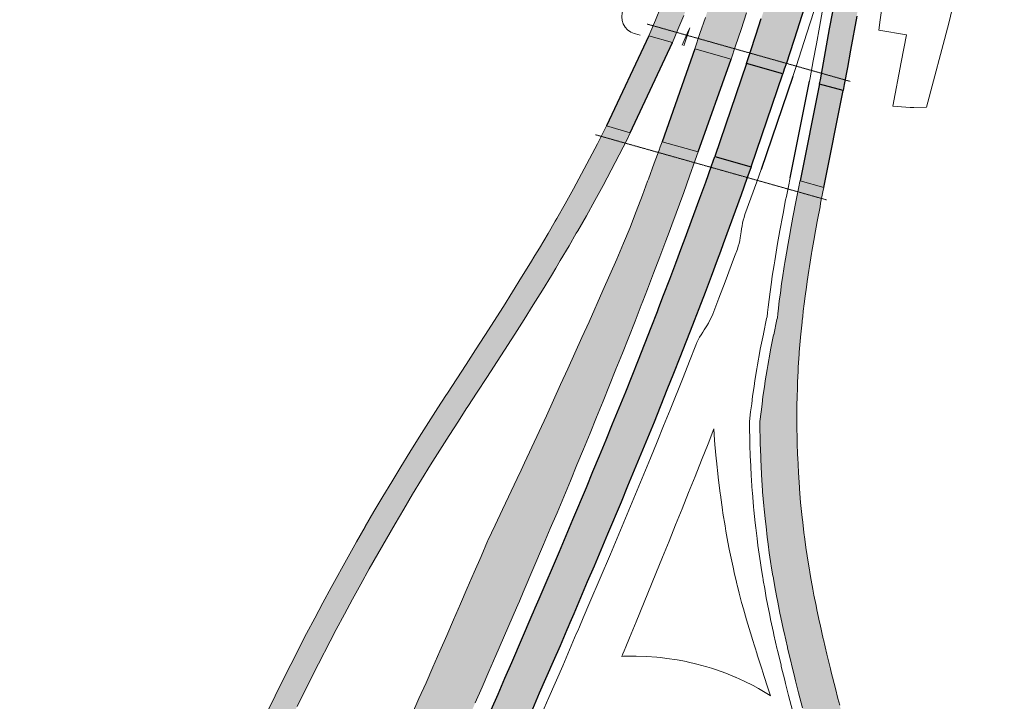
# Model space of a CAD drawing. Header units: metres. Extents: x 90616 to 91431, y 464084 to 465523.
# Tile 655 of 656: x 90944 to 91229, y 464763 to 464960. Entities that reach past the tile are written whole.
import ezdxf

# ---------------------------------------------------------------- set-up
doc = ezdxf.new("R2010")
doc.units = ezdxf.units.M
doc.linetypes.add('AI-Linetype-186', pattern=[0.2794, 0.173567, -0.105833])
doc.linetypes.add('AI-Linetype-187', pattern=[0.2794, 0.173567, -0.105833])
doc.layers.add('94.01_Rijbaan - road H', color=43, linetype='Continuous')
doc.layers.add('94.01_road', color=3, linetype='Continuous')

msp = doc.modelspace()

# ---------------------------------------------------------------- hatches: boundary and pattern name
at = {"layer": '94.01_Rijbaan - road H'}
h = msp.add_hatch(color=254, dxfattribs=at)
h.dxf.hatch_style = 1
h.paths.add_polyline_path([(91154.3, 464947.74), (91154.9, 464949.49), (91155.46, 464951.22), (91157.01, 464955.94), (91158.56, 464960.71), (91160.08, 464965.47), (91161.56, 464970.23), (91163.08, 464974.99), (91164.53, 464979.79), (91166.01, 464984.55), (91167.45, 464989.35), (91171.69, 465003.75), (91172.82, 465007.77), (91173.06, 465008.54), (91174.4, 465013.34), (91175.74, 465018.17), (91177.08, 465022.97), (91177.12, 465023.04), (91178.39, 465027.8), (91179.7, 465032.64), (91180.37, 465035.07), (91181, 465037.44), (91183.54, 465047.1), (91183.82, 465048.27), (91184.78, 465051.97), (91186.05, 465056.8), (91187.24, 465061.64), (91188.48, 465066.5), (91189.68, 465071.34), (91190.24, 465073.6), (91190.88, 465076.21), (91192.08, 465081.04), (91194.41, 465090.78), (91194.9, 465092.79), (91195.57, 465095.64), (91196.56, 465099.74), (91196.73, 465100.48), (91197.9, 465105.35), (91200.16, 465115.08), (91201.32, 465119.95), (91201.32, 465119.99), (91202.41, 465124.82), (91202.66, 465125.88), (91203.54, 465129.69), (91204.25, 465132.69), (91204.67, 465134.59), (91205.62, 465138.68), (91205.8, 465139.46), (91205.8, 465139.53), (91206.89, 465144.33), (91208.02, 465149.2), (91209.12, 465154.06), (91210.21, 465158.97), (91211.34, 465163.84), (91212.43, 465168.7), (91212.61, 465169.55), (91213.53, 465173.57), (91214.66, 465178.44), (91214.74, 465178.85), (91228.93, 465175.63), (91215.61, 465116.81), (91214.9, 465113.49), (91213.88, 465108.59), (91213.42, 465106.51), (91212.79, 465103.69), (91211.73, 465098.82), (91211.16, 465096.24), (91210.63, 465093.92), (91209.58, 465089.01), (91209.12, 465086.93), (91208.52, 465084.14), (91207.42, 465079.24), (91207.07, 465077.65), (91206.97, 465077.16), (91206.37, 465074.37), (91205.31, 465069.5), (91205.31, 465069.43), (91204.28, 465064.63), (91203.58, 465061.21), (91203.3, 465059.77), (91202.27, 465054.9), (91201.32, 465049.99), (91200.58, 465046.29), (91200.33, 465045.13), (91199.42, 465040.22), (91198.5, 465035.35), (91197.72, 465031.3), (91197.58, 465030.45), (91195.82, 465020.64), (91194.97, 465015.74), (91194.12, 465010.84), (91193.31, 465005.93), (91191.76, 464996.13), (91190.98, 464991.19), (91190.6, 464988.72), (91190.24, 464986.25), (91189.68, 464982.72), (91189.47, 464981.27), (91188.66, 464976.33), (91187.88, 464971.36), (91187.03, 464966.42), (91186.19, 464961.45), (91184.42, 464951.57), (91183.51, 464946.6), (91182.59, 464941.66), (91182.24, 464939.86), (91175.42, 464941.78), (91175.43, 464941.8), (91175.67, 464943), (91176.59, 464947.9), (91177.47, 464952.8), (91178.35, 464957.74), (91179.24, 464962.65), (91180.08, 464967.59), (91180.89, 464972.52), (91181.71, 464977.43), (91182.48, 464982.37), (91182.73, 464983.81), (91183.26, 464987.31), (91183.65, 464989.74), (91184.03, 464992.28), (91184.78, 464997.22), (91185.55, 465002.16), (91186.36, 465007.1), (91187.17, 465012), (91188.02, 465016.94), (91188.44, 465019.41), (91187.46, 465019.59), (91186.26, 465015.25), (91184.92, 465010.38), (91183.54, 465005.54), (91183.29, 465004.77), (91182.13, 465000.71), (91180.75, 464995.88), (91179.31, 464991.05), (91177.9, 464986.21), (91176.41, 464981.41), (91174.97, 464976.58), (91173.49, 464971.78), (91168.94, 464957.39), (91165.83, 464947.79), (91165.23, 464946.07), (91164.81, 464944.77)])
h.paths.add_polyline_path([(91125.97, 464955.73), (91127.91, 464960.28), (91129.6, 464964.27), (91129.81, 464964.83), (91131.68, 464969.42), (91133.45, 464973.83), (91133.52, 464974.01), (91135.32, 464978.63), (91137.08, 464983.25), (91138.84, 464987.91), (91140.54, 464992.56), (91142.27, 464997.22), (91143.92, 465001.91), (91145.62, 465006.6), (91146.08, 465007.98), (91146.43, 465008.86), (91147.28, 465011.29), (91148.93, 465016.02), (91150.56, 465020.71), (91152.21, 465025.44), (91153.84, 465030.13), (91154.33, 465031.54), (91155.46, 465034.86), (91157.05, 465039.59), (91158.63, 465044.28), (91158.63, 465044.31), (91163.4, 465058.5), (91164.95, 465063.26), (91166.5, 465067.99), (91168.02, 465072.71), (91168.79, 465075.04), (91169.57, 465077.48), (91170.52, 465080.47), (91171.93, 465084.88), (91173.42, 465089.68), (91174.86, 465094.44), (91176.31, 465099.24), (91177.72, 465104.04), (91179.1, 465108.84), (91180.44, 465113.67), (91181.78, 465118.47), (91182.31, 465120.51), (91183.08, 465123.3), (91184.35, 465128.13), (91185.59, 465133), (91186.79, 465137.84), (91187.99, 465142.7), (91189.15, 465147.57), (91190.28, 465152.44), (91190.63, 465153.96), (91191.76, 465158.83), (91192.85, 465163.69), (91193.98, 465168.56), (91195.08, 465173.43), (91196.21, 465178.3), (91197.23, 465182.82), (91211.51, 465179.58), (91210.49, 465175.05), (91209.36, 465170.19), (91208.27, 465165.32), (91207.14, 465160.41), (91206.05, 465155.55), (91199.27, 465126.34), (91198.11, 465121.47), (91196.98, 465116.6), (91193.49, 465101.99), (91192.75, 465098.96), (91192.29, 465097.13), (91191.13, 465092.26), (91189.93, 465087.42), (91188.73, 465082.56), (91187.81, 465078.92), (91187.49, 465077.72), (91186.26, 465072.85), (91183.79, 465063.19), (91182.52, 465058.32), (91181.25, 465053.49), (91180.61, 465051.05), (91179.98, 465048.65), (91177.37, 465038.99), (91176.03, 465034.19), (91173.35, 465024.52), (91172.99, 465023.32), (91171.97, 465019.73), (91171.72, 465018.88), (91170.59, 465014.93), (91169.18, 465010.13), (91168.48, 465007.7), (91167.77, 465005.33), (91166.33, 465000.54), (91165.23, 464996.9), (91164.88, 464995.74), (91163.43, 464990.97), (91161.95, 464986.18), (91157.4, 464971.89), (91157.01, 464970.65), (91155.85, 464967.13), (91154.3, 464962.36), (91152.71, 464957.6), (91151.12, 464952.87), (91149.82, 464949), (91139.31, 464951.97), (91140.78, 464956.37), (91142.37, 464961.06), (91143.96, 464965.79), (91145.48, 464970.51), (91146.64, 464974.01), (91147.03, 464975.24), (91150.06, 464984.7), (91151.54, 464989.42), (91152.99, 464994.19), (91154.47, 464998.91), (91154.82, 465000.08), (91155.88, 465003.67), (91157.33, 465008.44), (91158, 465010.77), (91158.74, 465013.2), (91160.12, 465017.96), (91161.25, 465021.88), (91161.49, 465022.72), (91162.52, 465026.29), (91162.87, 465027.52), (91164.21, 465032.29), (91165.55, 465037.08), (91168.16, 465046.68), (91169.04, 465049.99), (91168.09, 465050.31), (91165.34, 465042.06), (91163.71, 465037.33), (91162.13, 465032.6), (91161, 465029.25), (91160.5, 465027.88), (91158.88, 465023.11), (91157.22, 465018.42), (91153.91, 465008.97), (91153.06, 465006.53), (91152.74, 465005.62), (91152.25, 465004.24), (91150.59, 464999.55), (91148.9, 464994.82), (91145.44, 464985.44), (91143.68, 464980.74), (91141.91, 464976.09), (91140.08, 464971.43), (91140.01, 464971.25), (91138.24, 464966.77), (91136.34, 464962.15), (91136.09, 464961.59), (91134.4, 464957.53), (91132.81, 464953.8)])
h = msp.add_hatch(color=254, dxfattribs=at)
h.dxf.hatch_style = 1
h.paths.add_polyline_path([(91132.81, 464953.8), (91125.97, 464955.73), (91113.73, 464929.63), (91120.64, 464927.68)])
h = msp.add_hatch(color=254, dxfattribs=at)
h.dxf.hatch_style = 1
h.paths.add_polyline_path([(91149.8, 464949.01), (91139.31, 464951.97), (91129.85, 464925.08), (91140.26, 464922.15)])
h = msp.add_hatch(color=254, dxfattribs=at)
h.dxf.hatch_style = 1
h.paths.add_polyline_path([(91164.81, 464944.77), (91154.3, 464947.74), (91145.08, 464920.79), (91155.6, 464917.81)])
h = msp.add_hatch(color=254, dxfattribs=at)
h.dxf.hatch_style = 1
h.paths.add_polyline_path([(91182.24, 464939.86), (91175.42, 464941.78), (91169.81, 464913.81), (91176.66, 464911.88)])
h = msp.add_hatch(color=254, dxfattribs=at)
h.dxf.hatch_style = 1
h.paths.add_polyline_path([(90943.83, 464659.08), (90944.11, 464658.98), (90944.22, 464658.94), (90945.27, 464658.52), (90945.52, 464658.41), (90946.44, 464658.09), (90947.6, 464657.74), (90948.77, 464657.42), (90949.9, 464657.14), (90951.06, 464656.89), (90952.19, 464656.72), (90953.32, 464656.58), (90954.45, 464656.47), (90955.51, 464656.37), (90956.56, 464656.33), (90958.12, 464656.33), (90958.61, 464656.37), (90959.6, 464656.4), (90960.55, 464656.47), (90961.22, 464656.54), (90961.29, 464656.54), (90961.47, 464656.58), (90961.54, 464656.58), (90962.31, 464656.68), (90963.2, 464656.86), (90964.04, 464657.07), (90964.08, 464657.07), (90964.71, 464657.28), (90964.89, 464657.35), (90964.99, 464657.39), (90965.74, 464657.67), (90966.51, 464658.06), (90967.29, 464658.48), (90968.06, 464658.94), (90968.21, 464659.05), (90968.59, 464659.33), (90968.77, 464659.43), (90968.84, 464659.5), (90968.95, 464659.58), (90969.69, 464660.14), (90970.43, 464660.74), (90971.17, 464661.37), (90972.65, 464662.79), (90973.39, 464663.56), (90974.1, 464664.37), (90974.84, 464665.22), (90975.54, 464666.1), (90976.21, 464667.02), (90976.88, 464667.97), (90978.15, 464670.02), (90978.72, 464671.08), (90979.56, 464672.77), (90979.74, 464673.16), (90981.33, 464676.76), (90982.7, 464681.62), (90982.74, 464681.84), (90984.04, 464686.49), (90985.42, 464691.33), (90986.8, 464696.19), (90988.81, 464700.78), (90990.85, 464705.33), (90992.86, 464709.92), (90994.91, 464714.5), (90996.96, 464719.05), (90998.97, 464723.64), (91001.01, 464728.19), (91003.02, 464732.78), (91005.07, 464737.33), (91005.18, 464737.61), (91007.12, 464741.95), (91009.2, 464746.54), (91010.33, 464748.93), (91011.31, 464751.09), (91013.47, 464755.67), (91015.62, 464760.22), (91020.06, 464769.25), (91022.32, 464773.77), (91026.91, 464782.73), (91029.27, 464787.21), (91031.63, 464791.66), (91034.03, 464796.1), (91038.9, 464804.92), (91041.37, 464809.29), (91043.88, 464813.67), (91043.91, 464813.74), (91046.42, 464818.04), (91048.99, 464822.38), (91051.57, 464826.69), (91054.18, 464831.03), (91056.82, 464835.29), (91059.5, 464839.6), (91062.22, 464843.83), (91064.94, 464848.1), (91067.23, 464851.63), (91067.69, 464852.3), (91070.4, 464856.5), (91073.12, 464860.66), (91075.84, 464864.86), (91078.55, 464869.02), (91083.92, 464877.42), (91086.56, 464881.61), (91089.17, 464885.85), (91091.75, 464890.05), (91093.02, 464892.13), (91094.32, 464894.28), (91096.83, 464898.55), (91098.91, 464902.11), (91099.33, 464902.82), (91101.77, 464907.12), (91104.17, 464911.42), (91106.53, 464915.76), (91108.86, 464920.14), (91111.15, 464924.51), (91113.37, 464928.92), (91113.73, 464929.63), (91120.64, 464927.68), (91119.69, 464925.75), (91117.39, 464921.27), (91115.1, 464916.86), (91112.74, 464912.41), (91110.34, 464908.04), (91107.91, 464903.66), (91105.44, 464899.32), (91105.01, 464898.58), (91102.93, 464894.98), (91100.36, 464890.68), (91099.05, 464888.49), (91097.78, 464886.38), (91095.17, 464882.14), (91092.52, 464877.87), (91089.88, 464873.64), (91087.2, 464869.41), (91079.05, 464856.81), (91076.3, 464852.62), (91073.58, 464848.45), (91073.12, 464847.75), (91070.86, 464844.25), (91068.15, 464840.06), (91065.47, 464835.82), (91062.82, 464831.59), (91057.6, 464823.05), (91055.06, 464818.78), (91052.52, 464814.48), (91050.01, 464810.21), (91050.01, 464810.14), (91047.51, 464805.8), (91045.04, 464801.46), (91042.61, 464797.09), (91040.21, 464792.71), (91037.84, 464788.34), (91035.48, 464783.93), (91028.6, 464770.59), (91024.16, 464761.63), (91021.97, 464757.15), (91019.82, 464752.64), (91017.7, 464748.12), (91016.71, 464745.97), (91015.62, 464743.57), (91013.54, 464739.02), (91011.6, 464734.72), (91011.49, 464734.47), (91009.48, 464729.92), (91007.43, 464725.33), (91005.42, 464720.75), (91003.38, 464716.2), (91001.37, 464711.61), (90999.32, 464707.06), (90997.31, 464702.47), (90995.26, 464697.92), (90993.25, 464693.34), (90991.21, 464688.79), (90989.2, 464684.2), (90987.26, 464679.82), (90987.15, 464679.65), (90985.14, 464675.06), (90985.07, 464675.1), (90983.48, 464671.5), (90983.3, 464671.11), (90983.06, 464670.51), (90982.53, 464669.38), (90982, 464668.22), (90980.94, 464665.96), (90980.34, 464664.83), (90979.74, 464663.74), (90979.11, 464662.64), (90978.44, 464661.55), (90977.77, 464660.53), (90976.21, 464658.48), (90975.37, 464657.53), (90974.48, 464656.61), (90973.57, 464655.73), (90972.58, 464654.92), (90972.44, 464654.81), (90972.33, 464654.74), (90972.09, 464654.57), (90971.56, 464654.18), (90971.31, 464654.04), (90970.25, 464653.37), (90969.16, 464652.77), (90968.03, 464652.24), (90967.01, 464651.85), (90966.86, 464651.81), (90966.62, 464651.71), (90965.7, 464651.43), (90964.5, 464651.11), (90963.27, 464650.86), (90962.14, 464650.72), (90962.03, 464650.72), (90961.82, 464650.69), (90961.71, 464650.69), (90961.64, 464650.69), (90960.76, 464650.61), (90960.38, 464650.61), (90959.72, 464650.61), (90959.46, 464650.62), (90958.94, 464650.63), (90958.33, 464650.65), (90958.11, 464650.66), (90957.5, 464650.73), (90956.98, 464650.79), (90956.72, 464650.82), (90956.06, 464650.91), (90955.68, 464650.97), (90955.32, 464651.03), (90954.7, 464651.14), (90954.48, 464651.18), (90954.39, 464651.21), (90954.29, 464651.24), (90954.13, 464651.25), (90953.87, 464651.16), (90953.7, 464650.96), (90953.65, 464650.7), (90953.74, 464650.46)])
h = msp.add_hatch(color=254, dxfattribs=at)
h.dxf.hatch_style = 1
h.paths.add_polyline_path([(91155.6, 464917.81), (91154.4, 464914.46), (91152.74, 464909.73), (91147.56, 464895.55), (91146.75, 464893.36), (91145.79, 464890.82), (91144.03, 464886.09), (91142.27, 464881.4), (91140.47, 464876.71), (91139.09, 464873.22), (91138.63, 464872.02), (91134.96, 464862.63), (91133.13, 464857.98), (91131.26, 464853.29), (91127.52, 464843.97), (91125.61, 464839.32), (91123.71, 464834.69), (91121.8, 464830.04), (91119.86, 464825.42), (91117.96, 464820.76), (91114.08, 464811.52), (91112.1, 464806.9), (91110.16, 464802.27), (91108.19, 464797.69), (91104.24, 464788.45), (91103.11, 464785.83), (91102.65, 464784.74), (91102.26, 464783.86), (91100.29, 464779.24), (91098.31, 464774.65), (91094.29, 464765.48), (91092.31, 464760.86), (91086.28, 464747.1), (91084.23, 464742.51), (91082.22, 464737.93), (91080.18, 464733.34), (91078.17, 464728.79), (91074.07, 464719.62), (91072.03, 464715.07), (91069.98, 464710.48), (91067.9, 464705.93), (91065.85, 464701.34), (91065.04, 464699.58), (91063.77, 464696.79), (91061.73, 464692.21), (91053.4, 464674), (91051.28, 464669.45), (91049.2, 464664.9), (91044.97, 464655.8), (91042.89, 464651.25), (91040.77, 464646.73), (91038.62, 464642.18), (91036.5, 464637.63), (91034.01, 464632.45), (91023.91, 464636.47), (91026.66, 464642.29), (91030.89, 464651.32), (91033.01, 464655.87), (91035.09, 464660.39), (91037.21, 464664.94), (91039.29, 464669.49), (91041.41, 464674), (91051.81, 464696.76), (91053.86, 464701.31), (91055.13, 464704.06), (91055.94, 464705.86), (91062.08, 464719.51), (91064.13, 464724.1), (91066.17, 464728.65), (91068.22, 464733.24), (91070.23, 464737.79), (91072.24, 464742.37), (91074.29, 464746.92), (91078.31, 464756.1), (91080.32, 464760.65), (91082.33, 464765.23), (91084.3, 464769.82), (91086.32, 464774.4), (91092.24, 464788.16), (91092.63, 464789.04), (91093.12, 464790.17), (91094.22, 464792.78), (91100.14, 464806.54), (91102.08, 464811.16), (91104.02, 464815.75), (91107.91, 464824.99), (91109.81, 464829.61), (91111.72, 464834.2), (91113.62, 464838.82), (91115.53, 464843.48), (91117.39, 464848.1), (91119.3, 464852.72), (91121.13, 464857.38), (91123, 464862), (91126.67, 464871.31), (91128.47, 464875.97), (91128.93, 464877.13), (91130.27, 464880.63), (91132.07, 464885.28), (91133.83, 464889.97), (91135.6, 464894.63), (91136.55, 464897.17), (91137.33, 464899.32), (91140.78, 464908.71), (91142.48, 464913.4), (91144.14, 464918.13), (91145.08, 464920.79)])
h.paths.add_polyline_path([(91019.25, 464638.32), (91022.14, 464644.42), (91026.36, 464653.44), (91028.47, 464657.97), (91030.55, 464662.49), (91032.67, 464667.03), (91034.75, 464671.59), (91036.87, 464676.11), (91047.26, 464698.82), (91049.31, 464703.38), (91050.58, 464706.14), (91051.38, 464707.91), (91057.52, 464721.56), (91059.56, 464726.14), (91061.61, 464730.69), (91063.65, 464735.26), (91065.65, 464739.8), (91067.67, 464744.4), (91069.72, 464748.95), (91073.73, 464758.11), (91075.74, 464762.66), (91077.74, 464767.23), (91079.72, 464771.81), (91081.73, 464776.4), (91087.66, 464790.16), (91088.05, 464791.05), (91088.53, 464792.14), (91089.62, 464794.74), (91095.54, 464808.5), (91097.48, 464813.11), (91099.42, 464817.69), (91103.29, 464826.91), (91105.19, 464831.53), (91107.1, 464836.11), (91108.99, 464840.72), (91110.89, 464845.36), (91112.77, 464849.99), (91114.66, 464854.59), (91116.49, 464859.23), (91118.36, 464863.85), (91122.01, 464873.13), (91123.81, 464877.79), (91124.27, 464878.95), (91125.61, 464882.42), (91127.4, 464887.06), (91129.16, 464891.74), (91130.92, 464896.39), (91131.86, 464898.9), (91132.63, 464901.04), (91136.09, 464910.42), (91137.77, 464915.08), (91139.42, 464919.79), (91140.26, 464922.15), (91129.85, 464925.08), (91129.28, 464923.56), (91128.97, 464922.68), (91127.59, 464918.9), (91125.86, 464914.25), (91125.65, 464913.68), (91124.13, 464909.59), (91122.37, 464904.93), (91121.88, 464903.63), (91120.61, 464900.28), (91118.63, 464895.72), (91116.69, 464891.14), (91114.68, 464886.59), (91112.7, 464882.04), (91108.68, 464872.94), (91106.64, 464868.38), (91104.59, 464863.87), (91102.54, 464859.32), (91100.46, 464854.8), (91098.42, 464850.25), (91096.33, 464845.74), (91094.22, 464841.22), (91092.14, 464836.71), (91090.02, 464832.19), (91089.03, 464830.07), (91087.9, 464827.67), (91083.67, 464818.64), (91081.52, 464814.13), (91079.4, 464809.65), (91079.33, 464809.47), (91077.43, 464805.06), (91075.45, 464800.47), (91073.44, 464795.89), (91071.46, 464791.34), (91069.49, 464786.75), (91067.48, 464782.2), (91065.47, 464777.61), (91063.49, 464773.06), (91061.48, 464768.51), (91059.43, 464763.93), (91055.41, 464754.83), (91053.37, 464750.27), (91051.35, 464745.72), (91049.31, 464741.17), (91047.79, 464737.79), (91047.26, 464736.62), (91043.17, 464727.52), (91041.09, 464723), (91039.04, 464718.45), (91036.96, 464713.9), (91034.92, 464709.39), (91032.83, 464704.84), (91030.96, 464700.78), (91028.85, 464696.23), (91026.73, 464691.71), (91022.43, 464682.68), (91020.24, 464678.2), (91018.02, 464673.72), (91017.81, 464673.33), (91015.79, 464669.24), (91013.5, 464664.8), (91011.24, 464660.35), (91008.95, 464655.91), (91006.62, 464651.46), (91003.05, 464644.78)])
h = msp.add_hatch(color=254, dxfattribs=at)
h.dxf.hatch_style = 1
h.paths.add_polyline_path([(91184.63, 464586.41), (91181.78, 464586.87), (91181.18, 464586.97), (91180.19, 464587.15), (91179.24, 464587.4), (91178.28, 464587.71), (91177.37, 464588.1), (91176.45, 464588.56), (91175.6, 464589.06), (91174.76, 464589.62), (91173.98, 464590.22), (91173.24, 464590.89), (91172.53, 464591.6), (91171.86, 464592.37), (91171.26, 464593.18), (91170.73, 464593.99), (91170.24, 464594.88), (91169.82, 464595.79), (91169.43, 464596.71), (91169.15, 464597.66), (91168.9, 464598.62), (91168.72, 464599.6), (91168.62, 464600.63), (91168.55, 464601.61), (91168.58, 464602.6), (91168.69, 464603.59), (91168.83, 464604.58), (91169.04, 464605.57), (91169.11, 464605.81), (91169.54, 464607.29), (91170.88, 464612.13), (91172.22, 464616.92), (91173.56, 464621.76), (91174.9, 464626.56), (91176.24, 464631.39), (91177.12, 464634.46), (91177.58, 464636.19), (91178.95, 464641.02), (91180.3, 464645.82), (91181.64, 464650.65), (91182.84, 464654.95), (91182.98, 464655.45), (91183.79, 464658.45), (91184.32, 464660.32), (91184.63, 464661.41), (91185.45, 464664.44), (91185.62, 464665.18), (91186.22, 464667.48), (91186.89, 464670.16), (91187, 464670.55), (91188.06, 464675.2), (91188.37, 464676.76), (91189.01, 464679.9), (91189.08, 464680.32), (91189.47, 464682.54), (91189.64, 464683.6), (91189.93, 464685.5), (91190.14, 464686.92), (91190.53, 464690.23), (91190.6, 464690.69), (91190.84, 464693.58), (91191.02, 464695.95), (91191.05, 464696.09), (91191.09, 464696.9), (91191.27, 464700.25), (91191.3, 464701.2), (91191.34, 464703.6), (91191.34, 464706.95), (91191.23, 464710.27), (91191.2, 464711.68), (91191.09, 464713.62), (91190.84, 464716.94), (91190.81, 464716.97), (91190.49, 464720.29), (91190.28, 464722.16), (91190.07, 464723.6), (91189.75, 464725.86), (91189.5, 464727.38), (91189.36, 464728.16), (91188.8, 464731.33), (91188.59, 464732.49), (91188.16, 464734.47), (91187.49, 464737.57), (91186.79, 464740.64), (91186.33, 464742.55), (91186.05, 464743.68), (91185.27, 464746.71), (91185.06, 464747.49), (91184.49, 464749.71), (91184.32, 464750.38), (91183.79, 464752.36), (91183.68, 464752.71), (91183.47, 464753.52), (91183.01, 464755.35), (91182.52, 464757.19), (91181.88, 464759.66), (91181.28, 464761.99), (91180.75, 464763.96), (91180.01, 464766.82), (91178.81, 464771.62), (91178.6, 464772.5), (91177.65, 464776.42), (91177.54, 464776.8), (91176.56, 464781.07), (91176.52, 464781.21), (91175.57, 464785.34), (91175.43, 464786.05), (91174.69, 464789.61), (91174.44, 464790.84), (91173.8, 464793.91), (91173.49, 464795.64), (91173.03, 464798.18), (91172.64, 464800.44), (91172.6, 464800.65), (91172.5, 464801.22), (91172.15, 464803.37), (91171.86, 464805.27), (91171.48, 464807.67), (91171.16, 464810.07), (91170.91, 464811.98), (91170.56, 464814.94), (91170.42, 464816.31), (91170.06, 464819.77), (91169.96, 464820.65), (91169.64, 464824.64), (91169.61, 464824.99), (91169.32, 464829.33), (91169.32, 464829.47), (91169.11, 464833.71), (91169.08, 464834.38), (91168.94, 464838.05), (91168.94, 464839.25), (91168.87, 464842.42), (91168.87, 464846.76), (91168.9, 464848.98), (91168.94, 464851.13), (91169.01, 464853.85), (91169.08, 464855.47), (91169.22, 464858.72), (91169.29, 464859.85), (91169.54, 464863.59), (91169.57, 464864.19), (91169.92, 464868.46), (91169.92, 464868.53), (91170.38, 464872.86), (91170.42, 464873.29), (91170.56, 464874.49), (91170.7, 464876), (91170.98, 464878.16), (91171.26, 464880.34), (91171.62, 464882.99), (91171.83, 464884.65), (91172.32, 464887.86), (91172.5, 464888.99), (91173.1, 464892.69), (91173.2, 464893.29), (91173.95, 464897.56), (91173.95, 464897.63), (91174.72, 464901.97), (91174.83, 464902.43), (91175.57, 464906.27), (91175.74, 464907.3), (91176.41, 464910.61), (91176.66, 464911.88), (91169.81, 464913.81), (91169.75, 464913.58), (91169.43, 464912.02), (91168.76, 464908.67), (91168.58, 464907.65), (91167.81, 464903.77), (91167.74, 464903.27), (91166.92, 464898.9), (91166.89, 464898.83), (91166.15, 464894.53), (91166.04, 464893.93), (91165.41, 464890.12), (91165.23, 464888.99), (91164.7, 464885.71), (91164.46, 464884.01), (91164.1, 464881.3), (91163.79, 464879.07), (91163.54, 464876.89), (91163.33, 464875.3), (91163.22, 464874.1), (91163.11, 464873.64), (91162.16, 464869.23), (91162.13, 464869.16), (91161.28, 464864.82), (91161.17, 464864.19), (91160.47, 464860.34), (91160.26, 464859.21), (91159.73, 464855.86), (91159.48, 464854.17), (91159.06, 464851.38), (91158.78, 464849.16), (91158.49, 464846.87), (91158.18, 464844.08), (91158.18, 464842.31), (91158.21, 464839), (91158.25, 464837.76), (91158.39, 464833.95), (91158.42, 464833.25), (91158.63, 464828.87), (91158.63, 464828.73), (91158.95, 464824.18), (91158.95, 464823.79), (91159.3, 464819.67), (91159.41, 464818.75), (91159.76, 464815.15), (91159.94, 464813.7), (91160.29, 464810.63), (91160.54, 464808.66), (91160.89, 464806.15), (91161.28, 464803.65), (91161.56, 464801.67), (91161.95, 464799.45), (91162.06, 464798.85), (91162.09, 464798.64), (91162.48, 464796.28), (91162.97, 464793.67), (91163.33, 464791.87), (91163.96, 464788.69), (91164.21, 464787.42), (91165.02, 464783.75), (91165.16, 464783.05), (91166.11, 464778.81), (91166.15, 464778.64), (91167.17, 464774.3), (91167.28, 464773.91), (91168.27, 464769.92), (91168.48, 464769.04), (91169.36, 464765.59), (91169.71, 464764.17), (91170.49, 464761.28), (91170.98, 464759.31), (91171.62, 464756.94), (91172.25, 464754.47), (91172.75, 464752.64), (91173.24, 464750.8), (91173.42, 464749.99), (91173.52, 464749.6), (91173.98, 464747.66), (91174.12, 464746.99), (91174.62, 464744.77), (91174.79, 464744.03), (91175.46, 464741.03), (91175.71, 464739.94), (91176.1, 464738.07), (91176.7, 464735.11), (91177.26, 464732.14), (91177.58, 464730.31), (91177.76, 464729.21), (91178.21, 464726.25), (91178.32, 464725.51), (91178.5, 464724.1), (91178.78, 464722.05), (91178.95, 464720.75), (91179.17, 464719.02), (91179.48, 464715.95), (91179.7, 464712.92), (91179.8, 464711.15), (91179.84, 464709.85), (91179.94, 464706.78), (91179.94, 464706.32), (91179.94, 464703.71), (91179.91, 464701.52), (91179.87, 464700.64), (91179.73, 464697.6), (91179.66, 464696.86), (91179.66, 464696.69), (91179.48, 464694.54), (91179.24, 464691.89), (91179.2, 464691.47), (91178.85, 464688.43), (91178.64, 464687.13), (91178.39, 464685.4), (91178.21, 464684.41), (91177.93, 464682.36), (91177.86, 464681.98), (91177.37, 464679.05), (91177.12, 464677.57), (91176.84, 464676.09), (91176.24, 464673.16), (91176.17, 464672.77), (91175.6, 464670.19), (91175.07, 464667.97), (91174.9, 464667.23), (91174.19, 464664.27), (91173.95, 464663.14), (91173.49, 464661.3), (91172.75, 464658.31), (91172.6, 464657.81), (91172.55, 464657.61), (91172.38, 464657.01), (91172.11, 464656.05), (91171.75, 464654.76), (91171.3, 464653.15), (91170.77, 464651.25), (91170.17, 464649.1), (91169.51, 464646.7), (91168.78, 464644.11), (91168.01, 464641.32), (91167.19, 464638.39), (91166.33, 464635.32), (91164.54, 464628.9), (91162.69, 464622.27), (91160.84, 464615.64), (91159.05, 464609.22), (91158.2, 464606.15), (91157.38, 464603.21), (91156.6, 464600.43), (91155.88, 464597.83), (91155.21, 464595.44), (91154.61, 464593.29), (91154.08, 464591.39), (91153.63, 464589.78), (91153.27, 464588.48), (91153, 464587.53), (91152.84, 464586.93), (91152.78, 464586.73), (91152.62, 464586.47), (91152.32, 464586.34)])
h.paths.add_polyline_path([(91161.81, 464590.25), (91161.1, 464587.68), (91161.07, 464587.54), (91161.07, 464587.26), (91161.14, 464587.01), (91161.32, 464586.76), (91161.53, 464586.59), (91161.77, 464586.44), (91162.06, 464586.41), (91163.96, 464586.37), (91164.03, 464586.37), (91165.27, 464586.3), (91165.55, 464586.34), (91165.83, 464586.44), (91166.04, 464586.62), (91166.22, 464586.87), (91166.29, 464587.11), (91166.33, 464587.4), (91166.25, 464587.68), (91166.11, 464587.93), (91165.94, 464588.1), (91165.27, 464588.7), (91164.56, 464589.41), (91163.89, 464590.18), (91163.57, 464590.57), (91163.4, 464590.75), (91163.19, 464590.92), (91162.9, 464591), (91162.62, 464590.96), (91162.34, 464590.89), (91162.13, 464590.75), (91161.92, 464590.5)])

# ---------------------------------------------------------------- linework, layer by layer
at = {"layer": '94.01_road', "lineweight": 18}
msp.add_lwpolyline([(91194.16, 464968.33), (91193, 464960.35), (91192.57, 464957.39), (91200.65, 464956.01), (91199.1, 464948.08), (91196.63, 464935.34), (91201.71, 464934.95), (91202.77, 464934.99), (91206.4, 464935.09), (91212.89, 464959.37), (91218.47, 464982.9)], dxfattribs=at)
at = {"layer": '94.01_road', "lineweight": 5}
for points in [[(91172.52, 464942.6), (91172.71, 464943.56), (91173.63, 464948.47), (91174.54, 464953.37), (91175.43, 464958.27), (91176.27, 464963.18), (91177.12, 464968.08), (91177.93, 464973.02), (91178.74, 464977.92), (91179.03, 464979.62), (91177.83, 464975.7), (91176.34, 464970.9), (91174.83, 464966.07), (91171.79, 464956.47), (91170.24, 464951.68), (91168.65, 464946.88), (91168.09, 464945.11), (91167.7, 464943.96)], [(91136.09, 464961.59), (91134.4, 464957.53), (91132.81, 464953.8), (91125.97, 464955.73), (91127.91, 464960.28), (91129.6, 464964.27)], [(91154.3, 464962.36), (91152.71, 464957.6), (91151.12, 464952.87), (91149.82, 464949), (91139.31, 464951.97), (91139.31, 464951.97), (91140.78, 464956.37), (91142.37, 464961.06)], [(91136.13, 464952.87), (91137.68, 464957.43), (91137.89, 464958.06), (91137.15, 464956.37), (91135.7, 464952.98)], [(91123.49, 464955.9), (91123.49, 464955.9)], [(91015.62, 464760.22), (91020.06, 464769.25), (91022.32, 464773.77), (91026.91, 464782.73), (91029.27, 464787.21), (91031.63, 464791.66), (91034.03, 464796.1), (91038.9, 464804.92), (91041.37, 464809.29), (91043.88, 464813.67), (91043.91, 464813.74), (91046.42, 464818.04), (91048.99, 464822.38), (91051.57, 464826.69), (91054.18, 464831.03), (91056.82, 464835.29), (91059.5, 464839.6), (91062.22, 464843.83), (91064.94, 464848.1), (91067.23, 464851.63), (91067.69, 464852.3), (91070.4, 464856.5), (91073.12, 464860.66), (91075.84, 464864.86), (91078.55, 464869.02), (91083.92, 464877.42), (91086.56, 464881.61), (91089.17, 464885.85), (91091.75, 464890.05), (91093.02, 464892.13), (91094.32, 464894.28), (91096.83, 464898.55), (91098.91, 464902.11), (91099.33, 464902.82), (91101.77, 464907.12), (91104.17, 464911.42), (91106.53, 464915.76), (91108.86, 464920.14), (91111.15, 464924.51), (91113.37, 464928.92), (91113.73, 464929.63), (91120.64, 464927.68), (91119.69, 464925.75), (91117.39, 464921.27), (91115.1, 464916.86), (91112.74, 464912.41), (91110.34, 464908.04), (91107.91, 464903.66), (91105.44, 464899.32), (91105.01, 464898.58), (91102.93, 464894.98), (91100.36, 464890.68), (91099.05, 464888.49), (91097.78, 464886.38), (91095.17, 464882.14), (91092.52, 464877.87), (91089.88, 464873.64), (91087.2, 464869.41), (91079.05, 464856.81), (91076.3, 464852.62), (91073.58, 464848.45), (91073.12, 464847.75), (91070.86, 464844.25), (91068.15, 464840.06), (91065.47, 464835.82), (91062.82, 464831.59), (91057.6, 464823.05), (91055.06, 464818.78), (91052.52, 464814.48), (91050.01, 464810.21), (91050.01, 464810.14), (91047.51, 464805.8), (91045.04, 464801.46), (91042.61, 464797.09), (91040.21, 464792.71), (91037.84, 464788.34), (91035.48, 464783.93), (91028.6, 464770.59), (91024.16, 464761.63)], [(91075.74, 464762.66), (91077.74, 464767.23), (91079.72, 464771.81), (91081.73, 464776.4), (91087.66, 464790.16), (91088.05, 464791.05), (91088.53, 464792.14), (91089.62, 464794.74), (91095.54, 464808.5), (91097.48, 464813.11), (91099.42, 464817.69), (91103.29, 464826.91), (91105.19, 464831.53), (91107.1, 464836.11), (91108.99, 464840.72), (91110.89, 464845.36), (91112.77, 464849.99), (91114.66, 464854.59), (91116.49, 464859.23), (91118.36, 464863.85), (91122.01, 464873.13), (91123.81, 464877.79), (91124.27, 464878.95), (91125.61, 464882.42), (91127.4, 464887.06), (91129.16, 464891.74), (91130.92, 464896.39), (91131.86, 464898.9), (91132.63, 464901.04), (91136.09, 464910.42), (91137.77, 464915.08), (91139.42, 464919.79), (91140.26, 464922.15), (91129.85, 464925.08), (91129.28, 464923.56), (91128.97, 464922.68), (91127.59, 464918.9), (91125.86, 464914.25), (91125.65, 464913.68), (91124.13, 464909.59), (91122.37, 464904.93), (91121.88, 464903.63), (91120.61, 464900.28), (91118.63, 464895.72), (91116.69, 464891.14), (91114.68, 464886.59), (91112.7, 464882.04), (91108.68, 464872.94), (91106.64, 464868.38), (91104.59, 464863.87), (91102.54, 464859.32), (91100.46, 464854.8), (91098.42, 464850.25), (91096.33, 464845.74), (91094.22, 464841.22), (91092.14, 464836.71), (91090.02, 464832.19), (91089.03, 464830.07), (91087.9, 464827.67), (91083.67, 464818.64), (91081.52, 464814.13), (91079.4, 464809.65), (91079.33, 464809.47), (91077.43, 464805.06), (91075.45, 464800.47), (91073.44, 464795.89), (91071.46, 464791.34), (91069.49, 464786.75), (91067.48, 464782.2), (91065.47, 464777.61), (91063.49, 464773.06), (91061.48, 464768.51), (91059.43, 464763.93), (91055.41, 464754.83)], [(91158.49, 464917), (91157.26, 464913.47), (91155.57, 464908.71), (91153.84, 464903.98), (91153.59, 464903.17), (91153.34, 464902.36), (91153.17, 464901.51), (91153.03, 464900.7), (91152.88, 464899.85), (91152.74, 464899.01), (91152.46, 464897.31), (91152.32, 464896.47), (91152.14, 464895.65), (91151.9, 464894.81), (91151.65, 464894.03), (91150.84, 464891.84), (91149.89, 464889.3), (91148.09, 464884.58), (91146.32, 464879.85), (91144.52, 464875.16), (91144.14, 464874.28), (91143.71, 464873.43), (91143.25, 464872.62), (91142.76, 464871.81), (91142.05, 464870.68), (91141.6, 464869.97), (91141.14, 464869.23), (91140.71, 464868.49), (91139.94, 464867.01), (91139.62, 464866.23), (91137.75, 464861.54), (91135.92, 464856.85), (91132.18, 464847.54), (91130.27, 464842.84), (91128.4, 464838.19), (91126.5, 464833.53), (91124.56, 464828.91), (91122.65, 464824.25), (91120.71, 464819.63), (91118.77, 464814.97), (91114.89, 464805.73), (91108.96, 464791.87), (91106.99, 464787.28), (91105.89, 464784.67), (91105.4, 464783.54), (91105.01, 464782.66), (91103.04, 464778.07), (91101.06, 464773.45), (91097.04, 464764.28), (91095.06, 464759.66)], [(91167.56, 464760.51), (91166.82, 464763.4), (91166.43, 464764.84), (91165.58, 464768.3), (91165.34, 464769.22), (91164.35, 464773.21), (91164.28, 464773.59), (91163.22, 464777.97), (91163.19, 464778.14), (91162.23, 464782.38), (91162.06, 464783.08), (91161.28, 464786.82), (91161, 464788.09), (91160.36, 464791.27), (91160.01, 464793.1), (91159.55, 464795.75), (91159.13, 464798.15), (91159.09, 464798.36), (91158.99, 464798.96), (91158.6, 464801.18), (91158.32, 464803.19), (91157.93, 464805.73), (91157.58, 464808.27), (91157.33, 464810.28), (91156.94, 464813.35), (91156.8, 464814.83), (91156.41, 464818.47), (91156.34, 464819.38), (91155.99, 464823.58), (91155.95, 464823.97), (91155.64, 464828.56), (91155.64, 464828.7), (91155.42, 464833.11), (91155.39, 464833.81), (91155.25, 464837.69), (91155.21, 464838.93), (91155.18, 464842.28), (91155.18, 464844.08), (91155.49, 464846.87), (91155.78, 464849.19), (91156.06, 464851.45), (91156.48, 464854.27), (91156.73, 464856), (91157.26, 464859.35), (91157.47, 464860.52), (91158.18, 464864.4), (91158.28, 464865.03), (91159.16, 464869.41), (91159.16, 464869.51), (91160.12, 464873.96), (91160.22, 464874.42), (91160.36, 464875.65), (91160.54, 464877.24), (91160.82, 464879.43), (91161.1, 464881.68), (91161.49, 464884.44), (91161.74, 464886.16), (91162.27, 464889.45), (91162.44, 464890.61), (91163.08, 464894.42), (91163.19, 464895.02), (91163.96, 464899.39), (91163.96, 464899.43), (91164.77, 464903.84), (91164.88, 464904.33), (91165.62, 464908.25), (91165.83, 464909.27), (91166.5, 464912.62), (91166.82, 464914.18), (91166.89, 464914.63)], [(91181.28, 464761.99), (91180.75, 464763.96), (91180.01, 464766.82), (91178.81, 464771.62), (91178.6, 464772.5), (91177.65, 464776.42), (91177.54, 464776.8), (91176.56, 464781.07), (91176.52, 464781.21), (91175.57, 464785.34), (91175.43, 464786.05), (91174.69, 464789.61), (91174.44, 464790.84), (91173.8, 464793.91), (91173.49, 464795.64), (91173.03, 464798.18), (91172.64, 464800.44), (91172.6, 464800.65), (91172.5, 464801.22), (91172.15, 464803.37), (91171.86, 464805.27), (91171.48, 464807.67), (91171.16, 464810.07), (91170.91, 464811.98), (91170.56, 464814.94), (91170.42, 464816.31), (91170.06, 464819.77), (91169.96, 464820.65), (91169.64, 464824.64), (91169.61, 464824.99), (91169.32, 464829.33), (91169.32, 464829.47), (91169.11, 464833.71), (91169.08, 464834.38), (91168.94, 464838.05), (91168.94, 464839.25), (91168.87, 464842.42), (91168.87, 464846.76), (91168.9, 464848.98), (91168.94, 464851.13), (91169.01, 464853.85), (91169.08, 464855.47), (91169.22, 464858.72), (91169.29, 464859.85), (91169.54, 464863.59), (91169.57, 464864.19), (91169.92, 464868.46), (91169.92, 464868.53), (91170.38, 464872.86), (91170.42, 464873.29), (91170.56, 464874.49), (91170.7, 464876), (91170.98, 464878.16), (91171.26, 464880.34), (91171.62, 464882.99), (91171.83, 464884.65), (91172.32, 464887.86), (91172.5, 464888.99), (91173.1, 464892.69), (91173.2, 464893.29), (91173.95, 464897.56), (91173.95, 464897.63), (91174.72, 464901.97), (91174.83, 464902.43), (91175.57, 464906.27), (91175.74, 464907.3), (91176.41, 464910.61), (91176.66, 464911.88), (91169.81, 464913.81), (91169.75, 464913.58), (91169.43, 464912.02), (91168.76, 464908.67), (91168.58, 464907.65), (91167.81, 464903.77), (91167.74, 464903.27), (91166.92, 464898.9), (91166.89, 464898.83), (91166.15, 464894.53), (91166.04, 464893.93), (91165.41, 464890.12), (91165.23, 464888.99), (91164.7, 464885.71), (91164.46, 464884.01), (91164.1, 464881.3), (91163.79, 464879.07), (91163.54, 464876.89), (91163.33, 464875.3), (91163.22, 464874.1), (91163.11, 464873.64), (91162.16, 464869.23), (91162.13, 464869.16), (91161.28, 464864.82), (91161.17, 464864.19), (91160.47, 464860.34), (91160.26, 464859.21), (91159.73, 464855.86), (91159.48, 464854.17), (91159.06, 464851.38), (91158.78, 464849.16), (91158.49, 464846.87), (91158.18, 464844.08), (91158.18, 464842.31), (91158.21, 464839), (91158.25, 464837.76), (91158.39, 464833.95), (91158.42, 464833.25), (91158.63, 464828.87), (91158.63, 464828.73), (91158.95, 464824.18), (91158.95, 464823.79), (91159.3, 464819.67), (91159.41, 464818.75), (91159.76, 464815.15), (91159.94, 464813.7), (91160.29, 464810.63), (91160.54, 464808.66), (91160.89, 464806.15), (91161.28, 464803.65), (91161.56, 464801.67), (91161.95, 464799.45), (91162.06, 464798.85), (91162.09, 464798.64), (91162.48, 464796.28), (91162.97, 464793.67), (91163.33, 464791.87), (91163.96, 464788.69), (91164.21, 464787.42), (91165.02, 464783.75), (91165.16, 464783.05), (91166.11, 464778.81), (91166.15, 464778.64), (91167.17, 464774.3), (91167.28, 464773.91), (91168.27, 464769.92), (91168.48, 464769.04), (91169.36, 464765.59), (91169.71, 464764.17), (91170.49, 464761.28)], [(91161.28, 464764.74), (91161.17, 464764.81), (91158.74, 464766.29), (91157.72, 464766.86), (91156.2, 464767.7), (91153.63, 464768.97), (91151.12, 464770.14), (91150.98, 464770.17), (91148.3, 464771.26), (91145.55, 464772.25), (91144.14, 464772.71), (91142.76, 464773.13), (91139.94, 464773.91), (91137.08, 464774.58), (91136.9, 464774.62), (91134.19, 464775.15), (91131.22, 464775.57), (91129.42, 464775.82), (91128.3, 464775.92), (91125.3, 464776.13), (91122.3, 464776.2), (91121.8, 464776.2), (91119.3, 464776.17), (91118.66, 464776.17), (91118.17, 464776.13), (91118.49, 464776.87), (91118.84, 464777.76), (91119.34, 464778.88), (91120.39, 464781.53), (91122.33, 464786.19), (91128.05, 464800.16), (91129.95, 464804.85), (91131.86, 464809.51), (91133.73, 464814.2), (91135.63, 464818.89), (91137.5, 464823.55), (91139.41, 464828.24), (91141.28, 464832.97), (91143.15, 464837.66), (91144.84, 464841.96), (91145.05, 464838.72), (91145.16, 464837.45), (91145.51, 464833.42), (91145.58, 464832.72), (91146.04, 464828.13), (91146.08, 464827.99), (91146.64, 464823.26), (91146.71, 464822.88), (91147.31, 464818.57), (91147.45, 464817.62), (91148.09, 464813.88), (91148.33, 464812.4), (91148.9, 464809.22), (91149.29, 464807.18), (91149.82, 464804.57), (91150.38, 464801.99), (91150.84, 464799.95), (91151.37, 464797.69), (91151.51, 464797.05), (91151.54, 464796.84), (91152.18, 464794.44), (91152.88, 464791.76), (91153.38, 464789.93), (91154.3, 464786.72), (91154.68, 464785.45), (91155.81, 464781.71), (91156.02, 464781), (91157.36, 464776.8), (91157.4, 464776.63), (91158.78, 464772.25), (91158.92, 464771.9), (91160.19, 464767.91), (91160.47, 464767.03), (91161.28, 464764.74)]]:
    msp.add_lwpolyline(points, dxfattribs=at)
at = {"layer": '94.01_road'}
for points in [[(91173.49, 464971.78), (91168.94, 464957.39), (91165.83, 464947.79), (91165.23, 464946.07), (91164.81, 464944.77), (91154.3, 464947.74), (91154.9, 464949.49), (91155.46, 464951.22), (91157.01, 464955.94), (91158.56, 464960.71)], [(91186.19, 464961.45), (91184.42, 464951.57), (91183.51, 464946.6), (91182.59, 464941.66), (91182.24, 464939.86), (91175.42, 464941.78), (91175.43, 464941.8), (91175.67, 464943), (91176.59, 464947.9), (91177.47, 464952.8), (91178.35, 464957.74), (91179.24, 464962.65)], [(91125.97, 464955.73), (91113.73, 464929.63)], [(91120.64, 464927.68), (91132.81, 464953.8)], [(91139.31, 464951.97), (91129.85, 464925.08)], [(91140.26, 464922.15), (91149.8, 464949.01)], [(91154.3, 464947.74), (91145.08, 464920.79)], [(91155.6, 464917.81), (91164.81, 464944.77)], [(91167.7, 464943.96), (91158.49, 464917)], [(91166.89, 464914.63), (91172.52, 464942.6)], [(91175.43, 464941.8), (91169.81, 464913.81)], [(91176.66, 464911.88), (91182.24, 464939.86)], [(91080.32, 464760.65), (91082.33, 464765.23), (91084.3, 464769.82), (91086.32, 464774.4), (91092.24, 464788.16), (91092.63, 464789.04), (91093.12, 464790.17), (91094.22, 464792.78), (91100.14, 464806.54), (91102.08, 464811.16), (91104.02, 464815.75), (91107.91, 464824.99), (91109.81, 464829.61), (91111.72, 464834.2), (91113.62, 464838.82), (91115.53, 464843.48), (91117.39, 464848.1), (91119.3, 464852.72), (91121.13, 464857.38), (91123, 464862), (91126.67, 464871.31), (91128.47, 464875.97), (91128.93, 464877.13), (91130.27, 464880.63), (91132.07, 464885.28), (91133.83, 464889.97), (91135.6, 464894.63), (91136.55, 464897.17), (91137.33, 464899.32), (91140.78, 464908.71), (91142.48, 464913.4), (91144.14, 464918.13), (91145.08, 464920.79), (91155.6, 464917.81), (91154.4, 464914.46), (91152.74, 464909.73), (91147.56, 464895.55), (91146.75, 464893.36), (91145.79, 464890.82), (91144.03, 464886.09), (91142.27, 464881.4), (91140.47, 464876.71), (91139.09, 464873.22), (91138.63, 464872.02), (91134.96, 464862.63), (91133.13, 464857.98), (91131.26, 464853.29), (91127.52, 464843.97), (91125.61, 464839.32), (91123.71, 464834.69), (91121.8, 464830.04), (91119.86, 464825.42), (91117.96, 464820.76), (91114.08, 464811.52), (91112.1, 464806.9), (91110.16, 464802.27), (91108.19, 464797.69), (91104.24, 464788.45), (91103.11, 464785.83), (91102.65, 464784.74), (91102.26, 464783.86), (91100.29, 464779.24), (91098.31, 464774.65), (91094.29, 464765.48), (91092.31, 464760.86)]]:
    msp.add_lwpolyline(points, dxfattribs=at)
at = {"layer": '94.01_road', "linetype": 'AI-Linetype-186', "lineweight": 5}
msp.add_lwpolyline([(91184.32, 464942.54), (91125.54, 464959.12)], dxfattribs=at)
at = {"layer": '94.01_road', "linetype": 'AI-Linetype-187', "lineweight": 5}
msp.add_lwpolyline([(91110.59, 464927.09), (91177.47, 464908.25)], dxfattribs=at)
at = {"layer": '94.01_road', "lineweight": 5}
msp.add_open_spline([(91183.01, 465131.98), (91183.01, 465131.98), (91181.67, 465132.09), (91181.67, 465132.09), (91181.67, 465132.09), (91180.47, 465132.12), (91180.47, 465132.12), (91180.47, 465132.12), (91178.71, 465131.98), (91178.71, 465131.98), (91178.71, 465131.98), (91177.12, 465131.45), (91177.12, 465131.45), (91177.12, 465131.45), (91175.81, 465130.92), (91175.81, 465130.92), (91175.81, 465130.92), (91174.69, 465130.15), (91174.69, 465130.15), (91174.69, 465130.15), (91173.77, 465129.02), (91173.77, 465129.02), (91173.77, 465129.02), (91172.99, 465127.99), (91172.99, 465127.99), (91172.99, 465127.99), (91172.64, 465127.29), (91172.64, 465127.29), (91172.64, 465127.29), (91171.93, 465125.59), (91171.93, 465125.59), (91171.93, 465125.59), (91165.02, 465112.4), (91165.02, 465112.4), (91165.02, 465112.4), (91162.8, 465105.91), (91162.8, 465105.91), (91162.8, 465105.91), (91159.76, 465096.42), (91159.76, 465096.42), (91159.76, 465096.42), (91157.01, 465086.82), (91157.01, 465086.82), (91157.01, 465086.82), (91154.61, 465077.12), (91154.61, 465077.12), (91154.61, 465077.12), (91152.36, 465067.39), (91152.36, 465067.39), (91152.36, 465067.39), (91148.12, 465047.84), (91148.12, 465047.84), (91148.12, 465047.84), (91145.9, 465038.07), (91145.9, 465038.07), (91145.9, 465038.07), (91143.5, 465028.37), (91143.5, 465028.37), (91143.5, 465028.37), (91140.82, 465018.74), (91140.82, 465018.74), (91140.82, 465018.74), (91137.86, 465009.14), (91137.86, 465009.14), (91137.86, 465009.14), (91134.61, 464999.69), (91134.61, 464999.69), (91134.61, 464999.69), (91131.12, 464990.3), (91131.12, 464990.3), (91131.12, 464990.3), (91127.2, 464981.06), (91127.2, 464981.06), (91127.2, 464981.06), (91123, 464971.96), (91123, 464971.96), (91123, 464971.96), (91118.7, 464963.42), (91118.7, 464963.42), (91117.29, 464960.64), (91118.81, 464957.21), (91121.8, 464956.37), (91121.8, 464956.37), (91122.12, 464956.3), (91122.12, 464956.3), (91122.12, 464956.3), (91123.5, 464955.91), (91123.5, 464955.91)], degree=3, knots=[0, 0, 0, 0, 1, 1, 1, 2, 2, 2, 3, 3, 3, 4, 4, 4, 5, 5, 5, 6, 6, 6, 7, 7, 7, 8, 8, 8, 9, 9, 9, 10, 10, 10, 11, 11, 11, 12, 12, 12, 13, 13, 13, 14, 14, 14, 15, 15, 15, 16, 16, 16, 17, 17, 17, 18, 18, 18, 19, 19, 19, 20, 20, 20, 21, 21, 21, 22, 22, 22, 23, 23, 23, 24, 24, 24, 25, 25, 25, 26, 26, 26, 27, 27, 27, 28, 28, 28, 29, 29, 29, 29], dxfattribs=at)

doc.saveas('drawing.dxf')
